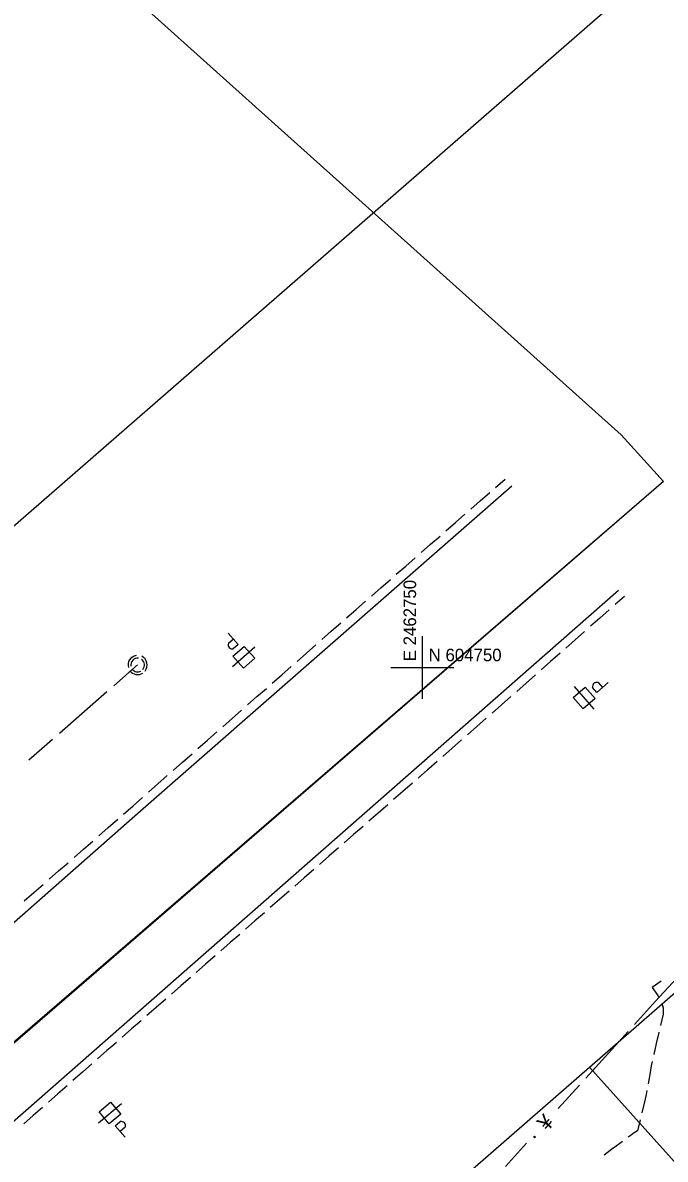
# Model space of a CAD drawing. Extents: x 2443269 to 2494951, y 591171 to 622130.
# Drawn here: x 2462622.9 to 2462827.2, y 604593.6 to 604955.1 of the extents above; entities that cross this region are included whole.
import ezdxf

# ---------------------------------------------------------------- set-up
doc = ezdxf.new("R2010")
doc.units = 0
for name, color, linetype in [('SURVEY - CENTERLINE - Existing Roads', 7, 'Continuous'), ('SURVEY - CONTROL - Grid', 7, 'Continuous'), ('SURVEY - CONTROL - Grid Text', 7, 'Continuous'), ('SURVEY - DRAINAGE - Area Shapes', 7, 'Continuous'), ('SURVEY - PROPERTY - Property Lines', 7, 'Continuous'), ('SURVEY - PROPERTY - ROW Lines', 7, 'Continuous'), ('SURVEY - TRANSPORTATION - Features', 7, 'Continuous'), ('SURVEY - TRANSPORTATION - Roads', 7, 'Continuous'), ('SURVEY - UTILITIES - Cable (Underground) with Text', 7, 'Continuous'), ('SURVEY - UTILITIES - Poles and Miscellaneous with Text', 7, 'Continuous'), ('SURVEY - UTILITIES - Sanitary Sewer with Text', 7, 'Continuous')]:
    doc.layers.add(name, color=color, linetype=linetype)

# ---------------------------------------------------------------- blocks, each defined once
blk = doc.blocks.new('xpp')
at = {"layer": 'SURVEY - UTILITIES - Cable (Underground) with Text'}
for p, q in [((-4.75, 0), (4.75, 0)), ((-2.395, 2.598), (2.395, 2.598)), ((-2.395, -2.436), (-2.395, 2.598)), ((2.395, 2.598), (2.395, 2.598)), ((2.395, 2.598), (2.395, -2.436)), ((2.395, -2.436), (-2.395, -2.436)), ((-2.395, -2.436), (-2.395, -2.436)), ((2.395, -2.436), (2.395, -2.436)), ((-1.339, -8.932), (-1.339, -4.141)), ((-1.339, -4.141), (-1.339, -4.141)), ((-1.339, -4.141), (0.771, -4.141)), ((0.771, -6.496), (-1.339, -6.496)), ((1.062, -4.351), (0.771, -4.141)), ((0.771, -6.496), (1.062, -6.285)), ((1.286, -4.632), (1.062, -4.351)), ((1.062, -4.351), (1.062, -4.351)), ((1.062, -6.285), (1.286, -6.004)), ((1.062, -6.285), (1.062, -6.285)), ((1.427, -4.962), (1.286, -4.632)), ((1.286, -4.632), (1.286, -4.632)), ((1.286, -6.004), (1.427, -5.674)), ((1.286, -6.004), (1.286, -6.004)), ((1.475, -5.318), (1.427, -4.962)), ((1.427, -4.962), (1.427, -4.962)), ((1.427, -5.674), (1.475, -5.318)), ((1.427, -5.674), (1.427, -5.674)), ((1.475, -5.318), (1.475, -5.318))]:
    blk.add_line(p, q, dxfattribs=at)
blk = doc.blocks.new('xmh')
at = {"layer": 'SURVEY - CENTERLINE - Existing Roads'}
for p, q in [((-2.948, 0.825), (-3.065, 0.141)), ((-3.065, 0.141), (-3.065, 0.141)), ((-3.065, 0.141), (-3.03, -0.551)), ((-2.684, 1.466), (-2.948, 0.825)), ((-2.948, 0.825), (-2.948, 0.825)), ((-2.286, 2.034), (-2.684, 1.466)), ((-2.684, 1.466), (-2.684, 1.466)), ((-1.773, 2.501), (-2.286, 2.034)), ((-2.286, 2.034), (-2.286, 2.034)), ((-2.167, 0.395), (-2.198, -0.058)), ((-2.039, 0.831), (-2.167, 0.395)), ((-2.167, 0.395), (-2.167, 0.395)), ((-1.822, 1.23), (-2.039, 0.831)), ((-2.039, 0.831), (-2.039, 0.831)), ((-1.525, 1.574), (-1.822, 1.23)), ((-1.822, 1.23), (-1.822, 1.23)), ((-1.171, 2.844), (-1.773, 2.501)), ((-1.773, 2.501), (-1.773, 2.501)), ((-1.161, 1.847), (-1.525, 1.574)), ((-1.525, 1.574), (-1.525, 1.574)), ((-0.508, 3.048), (-1.171, 2.844)), ((-1.171, 2.844), (-1.171, 2.844)), ((-0.748, 2.036), (-1.161, 1.847)), ((-1.161, 1.847), (-1.161, 1.847)), ((-0.304, 2.133), (-0.748, 2.036)), ((-0.748, 2.036), (-0.748, 2.036)), ((1.042, 2.883), (0.508, 3.048)), ((0.864, 2.014), (0.508, 2.133)), ((1.194, 1.835), (0.864, 2.014)), ((0.864, 2.014), (0.864, 2.014)), ((1.539, 2.628), (1.042, 2.883)), ((1.042, 2.883), (1.042, 2.883)), ((1.487, 1.599), (1.194, 1.835)), ((1.194, 1.835), (1.194, 1.835)), ((1.734, 1.316), (1.487, 1.599)), ((1.487, 1.599), (1.487, 1.599)), ((1.985, 2.291), (1.539, 2.628)), ((1.539, 2.628), (1.539, 2.628)), ((1.927, 0.994), (1.734, 1.316)), ((1.734, 1.316), (1.734, 1.316)), ((2.061, 0.643), (1.927, 0.994)), ((1.927, 0.994), (1.927, 0.994)), ((2.366, 1.882), (1.985, 2.291)), ((1.985, 2.291), (1.985, 2.291)), ((2.13, 0.274), (2.061, 0.643)), ((2.061, 0.643), (2.061, 0.643)), ((2.133, -0.101), (2.13, 0.274)), ((2.13, 0.274), (2.13, 0.274)), ((2.671, 1.413), (2.366, 1.882)), ((2.366, 1.882), (2.366, 1.882)), ((2.89, 0.899), (2.671, 1.413)), ((2.671, 1.413), (2.671, 1.413)), ((3.017, 0.354), (2.89, 0.899)), ((2.89, 0.899), (2.89, 0.899)), ((3.048, -0.203), (3.017, 0.354)), ((3.017, 0.354), (3.017, 0.354)), ((-3.03, -0.551), (-3.03, -0.551)), ((-3.03, -0.551), (-2.844, -1.219)), ((-2.198, -0.058), (-2.198, -0.058)), ((-2.198, -0.058), (-2.133, -0.508)), ((-1.625, -1.422), (-1.25, -1.756)), ((-1.625, -2.54), (-1.054, -2.827)), ((-1.25, -1.756), (-1.25, -1.756)), ((-1.25, -1.756), (-0.808, -1.995)), ((-1.054, -2.827), (-1.054, -2.827)), ((-1.054, -2.827), (-0.436, -2.988)), ((-0.808, -1.995), (-0.808, -1.995)), ((-0.808, -1.995), (-0.323, -2.125)), ((-0.436, -2.988), (-0.436, -2.988)), ((-0.436, -2.988), (0.202, -3.016)), ((-0.323, -2.125), (-0.323, -2.125)), ((-0.323, -2.125), (0.178, -2.14)), ((0.178, -2.14), (0.67, -2.038)), ((0.178, -2.14), (0.178, -2.14)), ((0.202, -3.016), (0.832, -2.91)), ((0.202, -3.016), (0.202, -3.016)), ((0.67, -2.038), (1.125, -1.825)), ((0.67, -2.038), (0.67, -2.038)), ((0.832, -2.91), (1.426, -2.675)), ((0.832, -2.91), (0.832, -2.91)), ((1.125, -1.825), (1.518, -1.512)), ((1.125, -1.825), (1.125, -1.825)), ((1.426, -2.675), (1.958, -2.32)), ((1.426, -2.675), (1.426, -2.675)), ((1.518, -1.512), (1.828, -1.117)), ((1.518, -1.512), (1.518, -1.512)), ((1.958, -2.32), (2.403, -1.862)), ((1.958, -2.32), (1.958, -2.32)), ((2.403, -1.862), (2.743, -1.32)), ((2.403, -1.862), (2.403, -1.862))]:
    blk.add_line(p, q, dxfattribs=at)

msp = doc.modelspace()

# ---------------------------------------------------------------- linework, layer by layer
at = {"layer": 'SURVEY - CONTROL - Grid'}
for p, q in [((2462750, 604740), (2462750, 604760)), ((2462740, 604750), (2462760, 604750))]:
    msp.add_line(p, q, dxfattribs=at)
at = {"layer": 'SURVEY - DRAINAGE - Area Shapes'}
for points in [[(2461699.802, 604946.811), (2461948.759, 605058.451), (2462209.695, 605140.681), (2462347.245, 605149.404), (2462473.247, 605118.739), (2462639.239, 604980.206), (2462813.204, 604824.031), (2462826.669, 604809.207), (2462512.785, 604538.294), (2462060.635, 604143.095), (2461848.299, 603959.822)], [(2461699.802, 604946.811), (2461948.759, 605058.451), (2462209.695, 605140.681), (2462347.245, 605149.404), (2462473.247, 605118.739), (2462639.239, 604980.206), (2462813.204, 604824.031), (2462826.669, 604809.207), (2462404.086, 604443.772), (2462278.014, 604331.283), (2462060.635, 604143.095), (2461831.285, 603941.863)]]:
    msp.add_lwpolyline(points, dxfattribs=at)
at = {"layer": 'SURVEY - PROPERTY - Property Lines'}
msp.add_lwpolyline([(2462904.989, 604468.111), (2462893.507, 604522.298), (2462803.137, 604622.935)], dxfattribs=at)
at = {"layer": 'SURVEY - PROPERTY - ROW Lines'}
for p, q in [((2462832.634, 604980.177), (2461653.501, 603953.054)), ((2462358.441, 604235.567), (2463177.961, 604949.438))]:
    msp.add_line(p, q, dxfattribs=at)
at = {"layer": 'SURVEY - TRANSPORTATION - Features'}
for p, q in [((2462773.285, 604807.31), (2462776.294, 604809.942)), ((2462765.387, 604800.398), (2462768.396, 604803.031)), ((2462768.396, 604803.031), (2462771.405, 604805.664)), ((2462757.488, 604793.487), (2462760.497, 604796.12)), ((2462760.497, 604796.12), (2462763.506, 604798.752)), ((2462752.598, 604789.208), (2462755.607, 604791.841)), ((2462749.589, 604786.575), (2462752.598, 604789.208)), ((2462744.699, 604782.297), (2462747.708, 604784.93)), ((2462741.69, 604779.664), (2462744.699, 604782.297)), ((2462736.801, 604775.385), (2462739.81, 604778.018)), ((2462733.792, 604772.752), (2462736.801, 604775.385)), ((2462728.902, 604768.474), (2462731.911, 604771.107)), ((2462814.25, 604772.636), (2462811.271, 604770.009)), ((2462725.893, 604765.841), (2462728.902, 604768.474)), ((2462809.409, 604768.367), (2462806.429, 604765.74)), ((2462721.014, 604761.55), (2462724.015, 604764.192)), ((2462806.429, 604765.74), (2462803.45, 604763.113)), ((2462718.013, 604758.908), (2462721.014, 604761.55)), ((2462801.588, 604761.471), (2462798.608, 604758.844)), ((2462713.137, 604754.614), (2462716.137, 604757.256)), ((2462798.608, 604758.844), (2462795.629, 604756.216)), ((2462710.136, 604751.972), (2462713.137, 604754.614)), ((2462790.787, 604751.947), (2462787.808, 604749.32)), ((2462793.767, 604754.574), (2462790.787, 604751.947)), ((2462705.26, 604747.678), (2462708.26, 604750.32)), ((2462702.259, 604745.036), (2462705.26, 604747.678)), ((2462782.966, 604745.051), (2462779.987, 604742.424)), ((2462785.946, 604747.678), (2462782.966, 604745.051)), ((2462697.382, 604740.742), (2462700.383, 604743.384)), ((2462694.382, 604738.1), (2462697.382, 604740.742)), ((2462775.145, 604738.155), (2462772.166, 604735.528)), ((2462778.125, 604740.782), (2462775.145, 604738.155)), ((2462689.505, 604733.806), (2462692.506, 604736.448)), ((2462770.304, 604733.886), (2462767.324, 604731.259)), ((2462686.504, 604731.164), (2462689.505, 604733.806)), ((2462767.324, 604731.259), (2462764.345, 604728.631)), ((2462678.627, 604724.227), (2462681.628, 604726.87)), ((2462681.628, 604726.87), (2462684.629, 604729.512)), ((2462762.483, 604726.989), (2462759.503, 604724.362)), ((2462759.503, 604724.362), (2462756.524, 604721.735)), ((2462670.75, 604717.291), (2462673.751, 604719.934)), ((2462673.751, 604719.934), (2462676.752, 604722.576)), ((2462754.662, 604720.093), (2462752.013, 604717.758)), ((2462751.681, 604717.467), (2462748.692, 604714.851)), ((2462752.013, 604717.758), (2462751.681, 604717.467)), ((2462662.873, 604710.355), (2462665.874, 604712.998)), ((2462665.874, 604712.998), (2462668.875, 604715.64)), ((2462746.824, 604713.216), (2462743.835, 604710.599)), ((2462657.997, 604706.062), (2462660.998, 604708.704)), ((2462743.835, 604710.599), (2462740.847, 604707.983)), ((2462654.996, 604703.419), (2462657.997, 604706.062)), ((2462738.978, 604706.347), (2462735.99, 604703.731)), ((2462650.12, 604699.126), (2462653.12, 604701.768)), ((2462735.99, 604703.731), (2462733.001, 604701.115)), ((2462647.119, 604696.483), (2462650.12, 604699.126)), ((2462731.133, 604699.479), (2462728.144, 604696.863)), ((2462643.696, 604693.47), (2462645.243, 604694.832)), ((2462728.144, 604696.863), (2462725.155, 604694.247)), ((2462639.219, 604689.573), (2462642.235, 604692.198)), ((2462642.235, 604692.198), (2462643.696, 604693.47)), ((2462723.287, 604692.611), (2462720.298, 604689.995)), ((2462634.318, 604685.307), (2462637.334, 604687.932)), ((2462720.298, 604689.995), (2462717.309, 604687.379)), ((2462631.302, 604682.683), (2462634.318, 604685.307)), ((2462715.441, 604685.743), (2462712.452, 604683.127)), ((2462626.401, 604678.417), (2462629.417, 604681.042)), ((2462712.452, 604683.127), (2462709.463, 604680.511)), ((2462623.385, 604675.792), (2462626.401, 604678.417)), ((2462704.606, 604676.259), (2462701.617, 604673.643)), ((2462707.595, 604678.875), (2462704.606, 604676.259)), ((2462696.761, 604669.391), (2462693.772, 604666.774)), ((2462699.749, 604672.007), (2462696.761, 604669.391)), ((2462688.915, 604662.523), (2462685.926, 604659.906)), ((2462691.904, 604665.139), (2462688.915, 604662.523)), ((2462684.058, 604658.271), (2462681.069, 604655.655)), ((2462681.069, 604655.655), (2462678.08, 604653.038)), ((2462676.212, 604651.403), (2462673.223, 604648.787)), ((2462673.223, 604648.787), (2462670.234, 604646.17)), ((2462825.986, 604650.256), (2462823.059, 604648.22)), ((2462823.059, 604648.22), (2462823.059, 604648.22)), ((2462823.059, 604648.22), (2462824.854, 604645.74)), ((2462668.366, 604644.535), (2462665.377, 604641.919)), ((2462824.854, 604645.74), (2462825.126, 604645.261)), ((2462665.377, 604641.919), (2462662.388, 604639.302)), ((2462826.174, 604643.27), (2462826.547, 604641.796)), ((2462826.616, 604640.064), (2462826.534, 604639.715)), ((2462826.547, 604641.796), (2462826.616, 604640.064)), ((2462660.52, 604637.667), (2462657.532, 604635.051)), ((2462826.534, 604639.715), (2462825.707, 604636.198)), ((2462657.532, 604635.051), (2462654.543, 604632.434)), ((2462825.182, 604633.968), (2462824.396, 604630.476)), ((2462825.19, 604634), (2462825.182, 604633.968)), ((2462651.209, 604629.516), (2462649.69, 604628.178)), ((2462652.675, 604630.799), (2462651.209, 604629.516)), ((2462824.396, 604630.476), (2462823.602, 604626.951)), ((2462649.69, 604628.178), (2462646.71, 604625.552)), ((2462644.847, 604623.91), (2462641.866, 604621.284)), ((2462822.784, 604623.319), (2462822.401, 604621.206)), ((2462823.106, 604624.748), (2462822.784, 604623.319)), ((2462641.866, 604621.284), (2462638.886, 604618.658)), ((2462822.401, 604621.206), (2462821.756, 604617.651)), ((2462637.023, 604617.017), (2462634.043, 604614.391)), ((2462821.354, 604615.429), (2462821.134, 604614.214)), ((2462634.043, 604614.391), (2462631.062, 604611.765)), ((2462820.596, 604611.898), (2462819.78, 604608.378)), ((2462821.134, 604614.214), (2462820.596, 604611.898)), ((2462626.219, 604607.498), (2462623.239, 604604.872)), ((2462629.199, 604610.124), (2462626.219, 604607.498)), ((2462819.269, 604606.179), (2462818.453, 604602.659)), ((2462816.065, 604601.042), (2462815.471, 604600.612)), ((2462817.351, 604602.033), (2462816.065, 604601.042)), ((2462818.453, 604602.659), (2462817.351, 604602.033)), ((2462810.701, 604597.154), (2462807.841, 604594.927)), ((2462810.73, 604597.177), (2462810.701, 604597.154)), ((2462813.636, 604599.282), (2462810.73, 604597.177))]:
    msp.add_line(p, q, dxfattribs=at)
at = {"layer": 'SURVEY - TRANSPORTATION - Roads'}
for points in [[(2461704.19, 603879.846), (2461710.507, 603878.998), (2461720.352, 603882.211), (2461736.892, 603894.969), (2461821.567, 603969.133), (2462007.389, 604131.918), (2462224.619, 604322.385), (2462361.423, 604442.233), (2462529.864, 604589.484), (2462660.404, 604704.382), (2462778.493, 604807.784)], [(2462812.347, 604774.503), (2462577.786, 604568.609), (2462133.041, 604178.976), (2462140.797, 604171.85)]]:
    msp.add_lwpolyline(points, dxfattribs=at)
at = {"layer": 'SURVEY - UTILITIES - Sanitary Sewer with Text'}
for p, q in [((2462659.424, 604750.815), (2462651.904, 604744.224)), ((2462649.648, 604742.246), (2462634.606, 604729.064)), ((2462632.35, 604727.087), (2462624.83, 604720.496)), ((2462824.152, 604643.848), (2462830.877, 604651.249)), ((2462817.427, 604636.447), (2462824.152, 604643.848)), ((2462801.959, 604619.426), (2462815.409, 604634.227)), ((2462793.216, 604609.805), (2462799.941, 604617.205)), ((2462776.402, 604591.303), (2462783.128, 604598.704))]:
    msp.add_line(p, q, dxfattribs=at)

# ---------------------------------------------------------------- block references
at = {"layer": 'SURVEY - UTILITIES - Poles and Miscellaneous with Text'}
for p, rotation in [((2462693.174, 604753.335), -138.68466852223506), ((2462801.514, 604740.359), 131.0758667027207), ((2462650.671, 604608.256), 40.378954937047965)]:
    msp.add_blockref('xpp', p, dxfattribs=dict(at, rotation=rotation))
at = {"layer": 'SURVEY - UTILITIES - Sanitary Sewer with Text', "rotation": -138.68466852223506}
msp.add_blockref('xmh', (2462659.424, 604750.815), dxfattribs=at)

# ---------------------------------------------------------------- texts
at = {"layer": 'SURVEY - CONTROL - Grid Text'}
msp.add_text('E 2462750', height=4, rotation=90, dxfattribs=at).set_placement((2462748, 604752))
msp.add_text('N 604750', height=4, dxfattribs=at).set_placement((2462752, 604752))
at = {"layer": 'SURVEY - UTILITIES - Sanitary Sewer with Text'}
for s, p in [('¥', (2462789.742, 604602.264)), ('·', (2462786.379, 604598.564))]:
    msp.add_text(s, height=5, rotation=47.73754, dxfattribs=at).set_placement(p)

doc.saveas('drawing.dxf')
